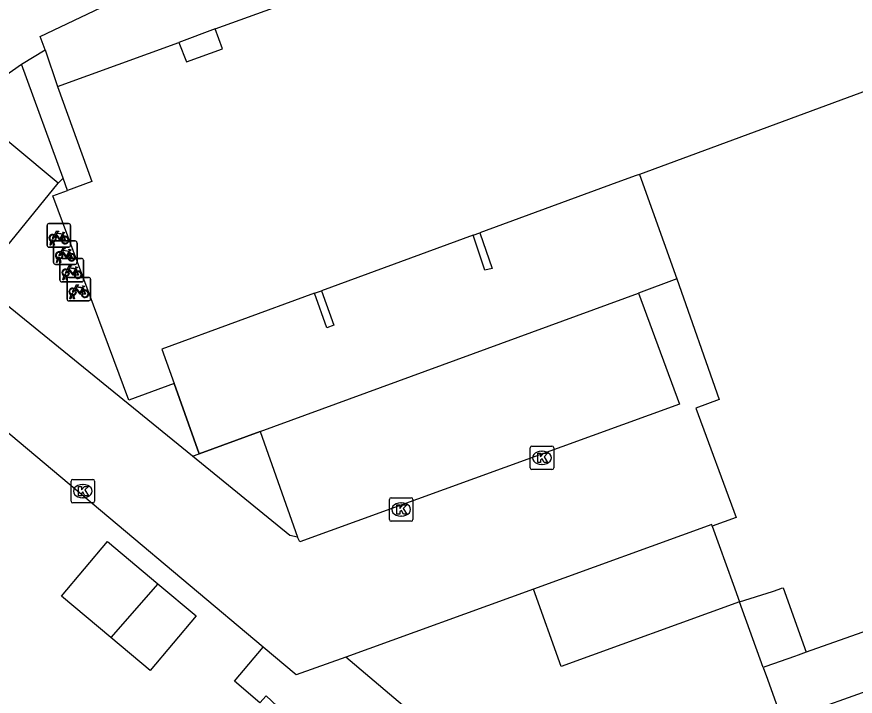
# Model space of a CAD drawing. Extents: x 162532 to 163264, y 381233 to 382042.
# Drawn here: x 162733.24 to 162768.9, y 381676.64 to 381705.55 of the extents above; entities that cross this region are included whole.
import ezdxf

# ---------------------------------------------------------------- set-up
doc = ezdxf.new("R2010")
doc.units = 0
for name, color, linetype in [('IMGEO_Erf', 7, 'Continuous'), ('IMGEO_Fietsenrek', 7, 'Continuous'), ('IMGEO_Groenvoorziening', 7, 'Continuous'), ('IMGEO_Hek', 7, 'Continuous'), ('IMGEO_Kolk', 7, 'Continuous'), ('IMGEO_Muur', 7, 'Continuous'), ('IMGEO_Pand', 7, 'Continuous'), ('IMGEO_Pand_overbouw', 7, 'Continuous'), ('IMGEO_Parkeervlak_open', 7, 'Continuous'), ('IMGEO_Rijbaan_lokaal_open', 7, 'Continuous'), ('IMGEO_Voetpad_open', 7, 'Continuous')]:
    doc.layers.add(name, color=color, linetype=linetype)

msp = doc.modelspace()

# ---------------------------------------------------------------- linework, layer by layer
at = {"layer": 'IMGEO_Erf'}
msp.add_lwpolyline([(162759.719, 381698.841), (162761.312, 381694.398)], dxfattribs=at)
at = {"layer": 'IMGEO_Fietsenrek'}
for p, q in [((162734.529, 381695.821), (162734.529, 381696.662)), ((162734.529, 381696.662), (162734.529, 381695.821)), ((162734.604, 381696.746), (162735.445, 381696.746)), ((162735.445, 381696.746), (162734.604, 381696.746)), ((162735.529, 381696.671), (162735.529, 381695.83)), ((162735.529, 381695.83), (162735.529, 381696.671)), ((162735.216, 381696.295), (162735.252, 381696.2)), ((162735.454, 381695.746), (162734.613, 381695.746)), ((162734.613, 381695.746), (162735.454, 381695.746)), ((162734.656, 381695.83), (162734.695, 381695.99)), ((162734.69, 381695.83), (162734.656, 381695.83)), ((162734.725, 381695.978), (162734.69, 381695.83)), ((162734.767, 381696.002), (162734.766, 381696.006)), ((162734.808, 381695.83), (162734.774, 381695.972)), ((162734.798, 381696.013), (162734.799, 381696.006)), ((162734.802, 381695.085), (162734.802, 381695.926)), ((162734.802, 381695.926), (162734.802, 381695.085)), ((162734.806, 381695.976), (162734.841, 381695.83)), ((162734.841, 381695.83), (162734.808, 381695.83)), ((162734.877, 381696.01), (162735.718, 381696.01)), ((162735.718, 381696.01), (162734.877, 381696.01)), ((162735.802, 381695.935), (162735.802, 381695.094)), ((162735.802, 381695.094), (162735.802, 381695.935)), ((162735.489, 381695.559), (162735.525, 381695.464)), ((162735.727, 381695.01), (162734.886, 381695.01)), ((162734.886, 381695.01), (162735.727, 381695.01)), ((162734.929, 381695.094), (162734.968, 381695.254)), ((162734.963, 381695.094), (162734.929, 381695.094)), ((162734.998, 381695.242), (162734.963, 381695.094)), ((162735.04, 381695.266), (162735.039, 381695.27)), ((162735.081, 381695.094), (162735.047, 381695.236)), ((162735.071, 381695.277), (162735.072, 381695.27)), ((162735.077, 381694.343), (162735.077, 381695.184)), ((162735.077, 381695.184), (162735.077, 381694.343)), ((162735.079, 381695.24), (162735.114, 381695.094)), ((162735.114, 381695.094), (162735.081, 381695.094)), ((162735.152, 381695.268), (162735.993, 381695.268)), ((162735.993, 381695.268), (162735.152, 381695.268)), ((162736.077, 381695.193), (162736.077, 381694.352)), ((162736.077, 381694.352), (162736.077, 381695.193)), ((162735.764, 381694.817), (162735.8, 381694.722)), ((162735.204, 381694.352), (162735.243, 381694.512)), ((162735.238, 381694.352), (162735.204, 381694.352)), ((162735.273, 381694.5), (162735.238, 381694.352)), ((162735.315, 381694.524), (162735.314, 381694.528)), ((162735.356, 381694.352), (162735.322, 381694.494)), ((162735.346, 381694.535), (162735.347, 381694.528)), ((162735.354, 381694.498), (162735.389, 381694.352)), ((162735.389, 381694.352), (162735.356, 381694.352)), ((162735.377, 381693.535), (162735.377, 381694.376)), ((162735.377, 381694.376), (162735.377, 381693.535)), ((162735.452, 381694.46), (162736.293, 381694.46)), ((162736.293, 381694.46), (162735.452, 381694.46)), ((162736.377, 381694.385), (162736.377, 381693.544)), ((162736.377, 381693.544), (162736.377, 381694.385)), ((162736.002, 381694.268), (162735.161, 381694.268)), ((162735.161, 381694.268), (162736.002, 381694.268)), ((162736.064, 381694.009), (162736.1, 381693.914)), ((162735.504, 381693.544), (162735.543, 381693.704)), ((162735.573, 381693.692), (162735.538, 381693.544)), ((162735.615, 381693.716), (162735.614, 381693.72)), ((162735.656, 381693.544), (162735.622, 381693.686)), ((162735.646, 381693.727), (162735.647, 381693.72)), ((162735.654, 381693.69), (162735.689, 381693.544)), ((162736.302, 381693.46), (162735.461, 381693.46)), ((162735.461, 381693.46), (162736.302, 381693.46)), ((162735.538, 381693.544), (162735.504, 381693.544)), ((162735.689, 381693.544), (162735.656, 381693.544))]:
    msp.add_line(p, q, dxfattribs=at)
for points in [[(162734.842, 381696.272), (162734.937, 381696.436), (162735.023, 381696.422), (162735.025, 381696.413), (162734.969, 381696.402), (162734.942, 381696.357), (162735.198, 381696.316)], [(162734.863, 381696.22), (162734.811, 381696.13), (162734.771, 381696.105), (162734.772, 381696.152), (162734.827, 381696.246)], [(162735.138, 381696.028), (162735.088, 381696.028), (162734.897, 381696.279), (162734.878, 381696.247)], [(162735.185, 381696.291), (162734.928, 381696.332), (162734.911, 381696.303), (162735.078, 381696.083), (162735.185, 381696.291)], [(162735.233, 381696.193), (162735.203, 381696.27), (162735.094, 381696.052), (162735.137, 381696.052)], [(162735.167, 381696.052), (162735.287, 381696.051), (162735.243, 381696.165)], [(162735.263, 381696.172), (162735.318, 381696.027), (162735.168, 381696.027)], [(162735.198, 381696.316), (162735.223, 381696.365), (162735.217, 381696.369), (162735.194, 381696.373), (162735.182, 381696.38), (162735.181, 381696.383), (162735.183, 381696.388), (162735.278, 381696.373), (162735.28, 381696.363), (162735.27, 381696.35), (162735.258, 381696.344), (162735.244, 381696.35), (162735.216, 381696.295)], [(162735.136, 381695.484), (162735.084, 381695.394), (162735.044, 381695.369), (162735.045, 381695.416), (162735.1, 381695.51)], [(162735.115, 381695.536), (162735.21, 381695.7), (162735.296, 381695.686), (162735.298, 381695.677), (162735.242, 381695.666), (162735.215, 381695.621), (162735.471, 381695.58)], [(162735.411, 381695.292), (162735.361, 381695.292), (162735.17, 381695.543), (162735.151, 381695.511)], [(162735.458, 381695.555), (162735.201, 381695.596), (162735.184, 381695.567), (162735.351, 381695.347), (162735.458, 381695.555)], [(162735.506, 381695.457), (162735.476, 381695.534), (162735.367, 381695.316), (162735.41, 381695.316)], [(162735.44, 381695.316), (162735.56, 381695.315), (162735.516, 381695.429)], [(162735.536, 381695.436), (162735.591, 381695.291), (162735.441, 381695.291)], [(162735.471, 381695.58), (162735.496, 381695.629), (162735.49, 381695.633), (162735.467, 381695.637), (162735.455, 381695.644), (162735.454, 381695.647), (162735.456, 381695.652), (162735.551, 381695.637), (162735.553, 381695.627), (162735.543, 381695.614), (162735.531, 381695.608), (162735.517, 381695.614), (162735.489, 381695.559)], [(162735.411, 381694.742), (162735.359, 381694.652), (162735.319, 381694.627), (162735.32, 381694.674), (162735.375, 381694.768)], [(162735.39, 381694.794), (162735.485, 381694.958), (162735.571, 381694.944), (162735.573, 381694.935), (162735.517, 381694.924), (162735.49, 381694.879), (162735.746, 381694.838)], [(162735.686, 381694.55), (162735.636, 381694.55), (162735.445, 381694.801), (162735.426, 381694.769)], [(162735.733, 381694.813), (162735.476, 381694.854), (162735.459, 381694.825), (162735.626, 381694.605), (162735.733, 381694.813)], [(162735.781, 381694.715), (162735.751, 381694.792), (162735.642, 381694.574), (162735.685, 381694.574)], [(162735.715, 381694.574), (162735.835, 381694.573), (162735.791, 381694.687)], [(162735.811, 381694.694), (162735.866, 381694.549), (162735.716, 381694.549)], [(162735.746, 381694.838), (162735.771, 381694.887), (162735.765, 381694.891), (162735.742, 381694.895), (162735.73, 381694.902), (162735.729, 381694.905), (162735.731, 381694.91), (162735.826, 381694.895), (162735.828, 381694.885), (162735.818, 381694.872), (162735.806, 381694.866), (162735.792, 381694.872), (162735.764, 381694.817)], [(162735.711, 381693.934), (162735.659, 381693.844), (162735.619, 381693.819), (162735.62, 381693.866), (162735.675, 381693.96)], [(162735.69, 381693.986), (162735.785, 381694.15), (162735.871, 381694.136), (162735.873, 381694.127), (162735.817, 381694.116), (162735.79, 381694.071), (162736.046, 381694.03)], [(162735.986, 381693.742), (162735.936, 381693.742), (162735.745, 381693.993), (162735.726, 381693.961)], [(162736.033, 381694.005), (162735.776, 381694.046), (162735.759, 381694.017), (162735.926, 381693.797), (162736.033, 381694.005)], [(162736.081, 381693.907), (162736.051, 381693.984), (162735.942, 381693.766), (162735.985, 381693.766)], [(162736.046, 381694.03), (162736.071, 381694.079), (162736.065, 381694.083), (162736.042, 381694.087), (162736.03, 381694.094), (162736.029, 381694.097), (162736.031, 381694.102), (162736.126, 381694.087), (162736.128, 381694.077), (162736.118, 381694.064), (162736.106, 381694.058), (162736.092, 381694.064), (162736.064, 381694.009)], [(162736.015, 381693.766), (162736.135, 381693.765), (162736.091, 381693.879)], [(162736.111, 381693.886), (162736.166, 381693.741), (162736.016, 381693.741)]]:
    msp.add_lwpolyline(points, dxfattribs=at)
for centre, radius, start, end in [((162734.607, 381696.668), 0.0779, 92.4484, 184.2845), ((162734.607, 381696.668), 0.0779, 92.4484, 184.2845), ((162735.451, 381696.668), 0.0779, 2.4484, 94.2845), ((162735.451, 381696.668), 0.0779, 2.4484, 94.2845), ((162734.769, 381696.131), 0.159, 62.6766, 242.1369), ((162734.769, 381696.131), 0.129, 63.3192, 238.903), ((162734.769, 381696.131), 0.129, 283.6043, 43.4302), ((162734.769, 381696.131), 0.159, 283.5766, 46.6042), ((162735.296, 381696.047), 0.159, 113.3408, 178.3217), ((162735.296, 381696.047), 0.159, 187.0065, 105.7708), ((162735.296, 381696.047), 0.129, 113.923, 177.9556), ((162735.296, 381696.047), 0.129, 188.6715, 104.5883), ((162734.607, 381695.824), 0.0779, 182.4484, 274.2845), ((162734.607, 381695.824), 0.0779, 182.4484, 274.2845), ((162734.749, 381696.002), 0.0499, 12.8025, 158.6934), ((162734.769, 381696.131), 0.159, 253.9967, 271.7867), ((162734.749, 381696.002), 0.0174, 12.8025, 163.4502), ((162734.769, 381696.131), 0.129, 253.415, 269.0204), ((162734.88, 381695.932), 0.0779, 92.4484, 184.2845), ((162734.88, 381695.932), 0.0779, 92.4484, 184.2845), ((162735.451, 381695.824), 0.0779, 272.4484, 4.2845), ((162735.451, 381695.824), 0.0779, 272.4484, 4.2845), ((162735.724, 381695.932), 0.0779, 2.4484, 94.2845), ((162735.724, 381695.932), 0.0779, 2.4484, 94.2845), ((162735.042, 381695.395), 0.159, 62.6766, 242.1369), ((162735.042, 381695.395), 0.129, 63.3192, 238.903), ((162735.042, 381695.395), 0.129, 283.6043, 43.4302), ((162735.042, 381695.395), 0.159, 283.5766, 46.6042), ((162735.569, 381695.311), 0.159, 113.3408, 178.3217), ((162735.569, 381695.311), 0.159, 187.0065, 105.7708), ((162735.569, 381695.311), 0.129, 113.923, 177.9556), ((162735.569, 381695.311), 0.129, 188.6715, 104.5883), ((162734.88, 381695.088), 0.0779, 182.4484, 274.2845), ((162734.88, 381695.088), 0.0779, 182.4484, 274.2845), ((162735.022, 381695.266), 0.0499, 12.8025, 158.6934), ((162735.042, 381695.395), 0.159, 253.9967, 271.7867), ((162735.022, 381695.266), 0.0174, 12.8025, 163.4502), ((162735.042, 381695.395), 0.129, 253.415, 269.0204), ((162735.155, 381695.19), 0.0779, 92.4484, 184.2845), ((162735.155, 381695.19), 0.0779, 92.4484, 184.2845), ((162735.724, 381695.088), 0.0779, 272.4484, 4.2845), ((162735.724, 381695.088), 0.0779, 272.4484, 4.2845), ((162735.999, 381695.19), 0.0779, 2.4484, 94.2845), ((162735.999, 381695.19), 0.0779, 2.4484, 94.2845), ((162735.317, 381694.653), 0.159, 62.6766, 242.1369), ((162735.317, 381694.653), 0.129, 63.3192, 238.903), ((162735.317, 381694.653), 0.129, 283.6043, 43.4302), ((162735.317, 381694.653), 0.159, 283.5766, 46.6042), ((162735.844, 381694.569), 0.159, 113.3408, 178.3217), ((162735.844, 381694.569), 0.159, 187.0065, 105.7708), ((162735.844, 381694.569), 0.129, 113.923, 177.9556), ((162735.844, 381694.569), 0.129, 188.6715, 104.5883), ((162735.155, 381694.346), 0.0779, 182.4484, 274.2845), ((162735.155, 381694.346), 0.0779, 182.4484, 274.2845), ((162735.297, 381694.524), 0.0499, 12.8025, 158.6934), ((162735.317, 381694.653), 0.159, 253.9967, 271.7867), ((162735.297, 381694.524), 0.0174, 12.8025, 163.4502), ((162735.317, 381694.653), 0.129, 253.415, 269.0204), ((162735.455, 381694.382), 0.0779, 92.4484, 184.2845), ((162735.455, 381694.382), 0.0779, 92.4484, 184.2845), ((162735.999, 381694.346), 0.0779, 272.4484, 4.2845), ((162735.999, 381694.346), 0.0779, 272.4484, 4.2845), ((162736.299, 381694.382), 0.0779, 2.4484, 94.2845), ((162736.299, 381694.382), 0.0779, 2.4484, 94.2845), ((162735.617, 381693.845), 0.159, 62.6766, 242.1369), ((162735.617, 381693.845), 0.129, 63.3192, 238.903), ((162735.617, 381693.845), 0.129, 283.6043, 43.4302), ((162735.617, 381693.845), 0.159, 283.5766, 46.6042), ((162735.597, 381693.716), 0.0499, 12.8025, 158.6934), ((162735.617, 381693.845), 0.159, 253.9967, 271.7867), ((162735.597, 381693.716), 0.0174, 12.8025, 163.4502), ((162735.617, 381693.845), 0.129, 253.415, 269.0204), ((162736.144, 381693.761), 0.159, 113.3408, 178.3217), ((162736.144, 381693.761), 0.159, 187.0065, 105.7708), ((162736.144, 381693.761), 0.129, 113.923, 177.9556), ((162736.144, 381693.761), 0.129, 188.6715, 104.5883), ((162735.455, 381693.538), 0.0779, 182.4484, 274.2845), ((162735.455, 381693.538), 0.0779, 182.4484, 274.2845), ((162736.299, 381693.538), 0.0779, 272.4484, 4.2845), ((162736.299, 381693.538), 0.0779, 272.4484, 4.2845)]:
    msp.add_arc(centre, radius, start, end, dxfattribs=at)
at = {"layer": 'IMGEO_Groenvoorziening'}
msp.add_lwpolyline([(162740.995, 381686.951), (162743.596, 381687.903)], dxfattribs=at)
at = {"layer": 'IMGEO_Hek'}
for points in [[(162740.995, 381686.951), (162739.934, 381689.946)], [(162743.596, 381687.903), (162740.995, 381686.951)]]:
    msp.add_lwpolyline(points, dxfattribs=at)
at = {"layer": 'IMGEO_Kolk'}
for p, q in [((162755.072, 381686.353), (162755.072, 381687.205)), ((162755.147, 381687.279), (162755.999, 381687.279)), ((162756.073, 381687.205), (162756.073, 381686.353)), ((162755.56, 381687.059), (162755.585, 381687.059)), ((162755.583, 381686.499), (162755.558, 381686.499)), ((162755.999, 381686.279), (162755.147, 381686.279)), ((162735.548, 381684.939), (162735.548, 381685.791)), ((162735.623, 381685.865), (162736.475, 381685.865)), ((162736.549, 381685.791), (162736.549, 381684.939)), ((162736.036, 381685.645), (162736.061, 381685.645)), ((162736.059, 381685.085), (162736.034, 381685.085)), ((162749.087, 381684.156), (162749.087, 381685.008)), ((162749.162, 381685.082), (162750.014, 381685.082)), ((162750.088, 381685.008), (162750.088, 381684.156)), ((162736.475, 381684.865), (162735.623, 381684.865)), ((162749.575, 381684.862), (162749.6, 381684.862)), ((162749.598, 381684.302), (162749.573, 381684.302)), ((162750.014, 381684.082), (162749.162, 381684.082))]:
    msp.add_line(p, q, dxfattribs=at)
for points in [[(162755.072, 381686.353), (162755.072, 381687.205)], [(162755.147, 381687.279), (162755.999, 381687.279)], [(162756.073, 381687.205), (162756.073, 381686.353)], [(162755.393, 381686.979), (162755.516, 381686.979), (162755.516, 381686.828), (162755.646, 381686.979), (162755.81, 381686.979), (162755.664, 381686.828), (162755.817, 381686.579), (162755.665, 381686.579), (162755.58, 381686.743), (162755.516, 381686.676), (162755.516, 381686.579), (162755.393, 381686.579), (162755.393, 381686.979)], [(162755.999, 381686.279), (162755.147, 381686.279)], [(162735.548, 381684.939), (162735.548, 381685.791)], [(162735.623, 381685.865), (162736.475, 381685.865)], [(162736.549, 381685.791), (162736.549, 381684.939)], [(162735.869, 381685.565), (162735.992, 381685.565), (162735.992, 381685.414), (162736.122, 381685.565), (162736.286, 381685.565), (162736.14, 381685.414), (162736.293, 381685.165), (162736.141, 381685.165), (162736.056, 381685.329), (162735.992, 381685.262), (162735.992, 381685.165), (162735.869, 381685.165), (162735.869, 381685.565)], [(162749.087, 381684.156), (162749.087, 381685.008)], [(162749.162, 381685.082), (162750.014, 381685.082)], [(162750.088, 381685.008), (162750.088, 381684.156)], [(162736.475, 381684.865), (162735.623, 381684.865)], [(162749.408, 381684.782), (162749.531, 381684.782), (162749.531, 381684.631), (162749.661, 381684.782), (162749.825, 381684.782), (162749.679, 381684.631), (162749.832, 381684.382), (162749.68, 381684.382), (162749.595, 381684.546), (162749.531, 381684.479), (162749.531, 381684.382), (162749.408, 381684.382), (162749.408, 381684.782)], [(162750.014, 381684.082), (162749.162, 381684.082)]]:
    msp.add_lwpolyline(points, dxfattribs=at)
for centre, start, end in [((162755.149, 381687.203), 91.552, 178.448), ((162755.149, 381687.203), 91.552, 178.448), ((162755.997, 381687.203), 1.552, 88.448), ((162755.997, 381687.203), 1.552, 88.448), ((162755.149, 381686.355), 181.552, 268.448), ((162755.149, 381686.355), 181.552, 268.448), ((162755.997, 381686.355), 271.552, 358.448), ((162755.997, 381686.355), 271.552, 358.448), ((162735.625, 381685.789), 91.552, 178.448), ((162735.625, 381685.789), 91.552, 178.448), ((162736.473, 381685.789), 1.552, 88.448), ((162736.473, 381685.789), 1.552, 88.448), ((162749.164, 381685.006), 91.552, 178.448), ((162749.164, 381685.006), 91.552, 178.448), ((162750.012, 381685.006), 1.552, 88.448), ((162750.012, 381685.006), 1.552, 88.448), ((162735.625, 381684.941), 181.552, 268.448), ((162735.625, 381684.941), 181.552, 268.448), ((162736.473, 381684.941), 271.552, 358.448), ((162736.473, 381684.941), 271.552, 358.448), ((162749.164, 381684.158), 181.552, 268.448), ((162749.164, 381684.158), 181.552, 268.448), ((162750.012, 381684.158), 271.552, 358.448), ((162750.012, 381684.158), 271.552, 358.448)]:
    msp.add_arc(centre, 0.0765, start, end, dxfattribs=at)
for centre, major_axis, ratio, start_param, end_param in [((162755.559, 381686.779), (-0.387, 0.002), 0.722429, 4.712389, 7.853982), ((162755.584, 381686.779), (-0.39, 0.002), 0.717154, 1.570796, 4.712389), ((162736.035, 381685.365), (-0.387, 0.002), 0.722429, 4.712389, 7.853982), ((162736.06, 381685.365), (-0.39, 0.002), 0.717154, 1.570796, 4.712389), ((162749.574, 381684.582), (-0.387, 0.002), 0.722429, 4.712389, 7.853982), ((162749.599, 381684.582), (-0.39, 0.002), 0.717154, 1.570796, 4.712389)]:
    msp.add_ellipse(centre, major_axis=major_axis, ratio=ratio, start_param=start_param, end_param=end_param, dxfattribs=at)
at = {"layer": 'IMGEO_Muur'}
for points in [[(162752.935, 381696.356), (162753.451, 381694.834), (162753.147, 381694.769), (162752.645, 381696.25)], [(162761.312, 381694.398), (162763.112, 381689.257)], [(162746.198, 381693.892), (162746.724, 381692.421), (162746.428, 381692.315), (162745.902, 381693.784)]]:
    msp.add_lwpolyline(points, dxfattribs=at)
at = {"layer": 'IMGEO_Pand'}
for points in [[(162768.163, 381713.64), (162773.695, 381715.655), (162773.351, 381716.588), (162780.839, 381719.349), (162788.324, 381698.788), (162787.479, 381698.48), (162788.396, 381695.983), (162784.239, 381694.45), (162784.373, 381694.084), (162776.989, 381691.384), (162775.198, 381696.284), (162778.03, 381697.323), (162775.358, 381704.61), (162773.427, 381703.898), (162759.719, 381698.841)], [(162734.977, 381702.577), (162740.13, 381704.457), (162740.453, 381703.623), (162741.985, 381704.181), (162741.677, 381705.026), (162746.839, 381706.907), (162747.158, 381706.066), (162748.708, 381706.633), (162748.399, 381707.478), (162753.556, 381709.363), (162753.844, 381708.508), (162755.423, 381709.086), (162755.114, 381709.931), (162761.409, 381712.234)], [(162734.977, 381702.577), (162736.429, 381698.541), (162735.396, 381698.159)], [(162759.719, 381698.841), (162759.577, 381698.788), (162758.762, 381698.488), (162752.935, 381696.356)], [(162739.934, 381689.946), (162738.005, 381689.231), (162734.777, 381697.931), (162735.396, 381698.159)], [(162752.645, 381696.25), (162746.198, 381693.892)], [(162752.645, 381696.25), (162752.935, 381696.356)], [(162745.902, 381693.784), (162739.415, 381691.411), (162739.934, 381689.946)], [(162745.902, 381693.784), (162746.198, 381693.892)], [(162762.819, 381683.875), (162762.794, 381683.943), (162755.212, 381681.19)], [(162762.819, 381683.875), (162763.711, 381681.402), (162763.98, 381680.658)], [(162737.24, 381679.138), (162735.148, 381680.898), (162737.105, 381683.224), (162739.243, 381681.425)], [(162739.243, 381681.425), (162740.869, 381680.058), (162738.912, 381677.731), (162737.24, 381679.138)], [(162739.243, 381681.425), (162737.24, 381679.138)], [(162763.98, 381680.658), (162756.398, 381677.905), (162755.212, 381681.19)], [(162763.98, 381680.658), (162765.373, 381681.09), (162765.658, 381681.193), (162765.767, 381681.233), (162765.827, 381681.255), (162766.816, 381678.514)], [(162764.983, 381677.862), (162763.98, 381680.658)], [(162764.983, 381677.862), (162765.037, 381677.71), (162765.104, 381677.524), (162765.806, 381675.584), (162767.383, 381676.146), (162770.236, 381677.161), (162769.468, 381679.287), (162769.413, 381679.439), (162766.816, 381678.514)], [(162766.816, 381678.514), (162766.47, 381678.391), (162766.316, 381678.336), (162765.099, 381677.903), (162764.983, 381677.862)]]:
    msp.add_lwpolyline(points, dxfattribs=at)
at = {"layer": 'IMGEO_Pand_overbouw'}
msp.add_lwpolyline([(162740.13, 381704.457), (162740.453, 381703.623), (162741.985, 381704.181), (162741.677, 381705.026)], close=True, dxfattribs=at)
at = {"layer": 'IMGEO_Parkeervlak_open'}
for points in [[(162735.007, 381698.473), (162731.137, 381701.688), (162727.998, 381697.677)], [(162743.596, 381687.903), (162759.681, 381693.793)], [(162743.596, 381687.903), (162745.186, 381683.412)]]:
    msp.add_lwpolyline(points, dxfattribs=at)
at = {"layer": 'IMGEO_Rijbaan_lokaal_open'}
for points in [[(162743.712, 381678.731), (162725.082, 381694.378)], [(162761.312, 381694.398), (162759.681, 381693.793)], [(162761.312, 381694.398), (162763.112, 381689.257), (162762.115, 381688.89), (162763.84, 381684.24), (162762.819, 381683.875)], [(162740.709, 381686.849), (162731.879, 381694.023)], [(162759.681, 381693.793), (162761.426, 381689.066), (162745.278, 381683.212), (162745.186, 381683.412)], [(162745.186, 381683.412), (162744.852, 381683.483), (162740.709, 381686.849)], [(162755.212, 381681.19), (162747.24, 381678.307)], [(162747.24, 381678.307), (162745.12, 381677.549), (162743.712, 381678.731)]]:
    msp.add_lwpolyline(points, dxfattribs=at)
at = {"layer": 'IMGEO_Voetpad_open'}
for points in [[(162734.45, 381704.133), (162734.235, 381704.704), (162739.121, 381707.042), (162745.777, 381709.607), (162761.529, 381715.288)], [(162733.436, 381703.527), (162734.45, 381704.133)], [(162734.45, 381704.133), (162734.977, 381702.577)], [(162726.901, 381698.082), (162731.093, 381701.89), (162733.436, 381703.527)], [(162735.21, 381698.68), (162733.436, 381703.527)], [(162735.007, 381698.473), (162735.21, 381698.68)], [(162735.396, 381698.159), (162735.21, 381698.68)], [(162731.813, 381694.549), (162735.007, 381698.473)], [(162739.934, 381689.946), (162740.995, 381686.951)], [(162740.709, 381686.849), (162740.995, 381686.951)], [(162737.568, 381648.656), (162753.805, 381667.586), (162749.306, 381671.531), (162746.943, 381673.752), (162743.853, 381676.657), (162743.574, 381676.361), (162742.497, 381677.285), (162743.712, 381678.731)], [(162799.816, 381650.49), (162791.576, 381640.722), (162747.24, 381678.307)]]:
    msp.add_lwpolyline(points, dxfattribs=at)

doc.saveas('drawing.dxf')
